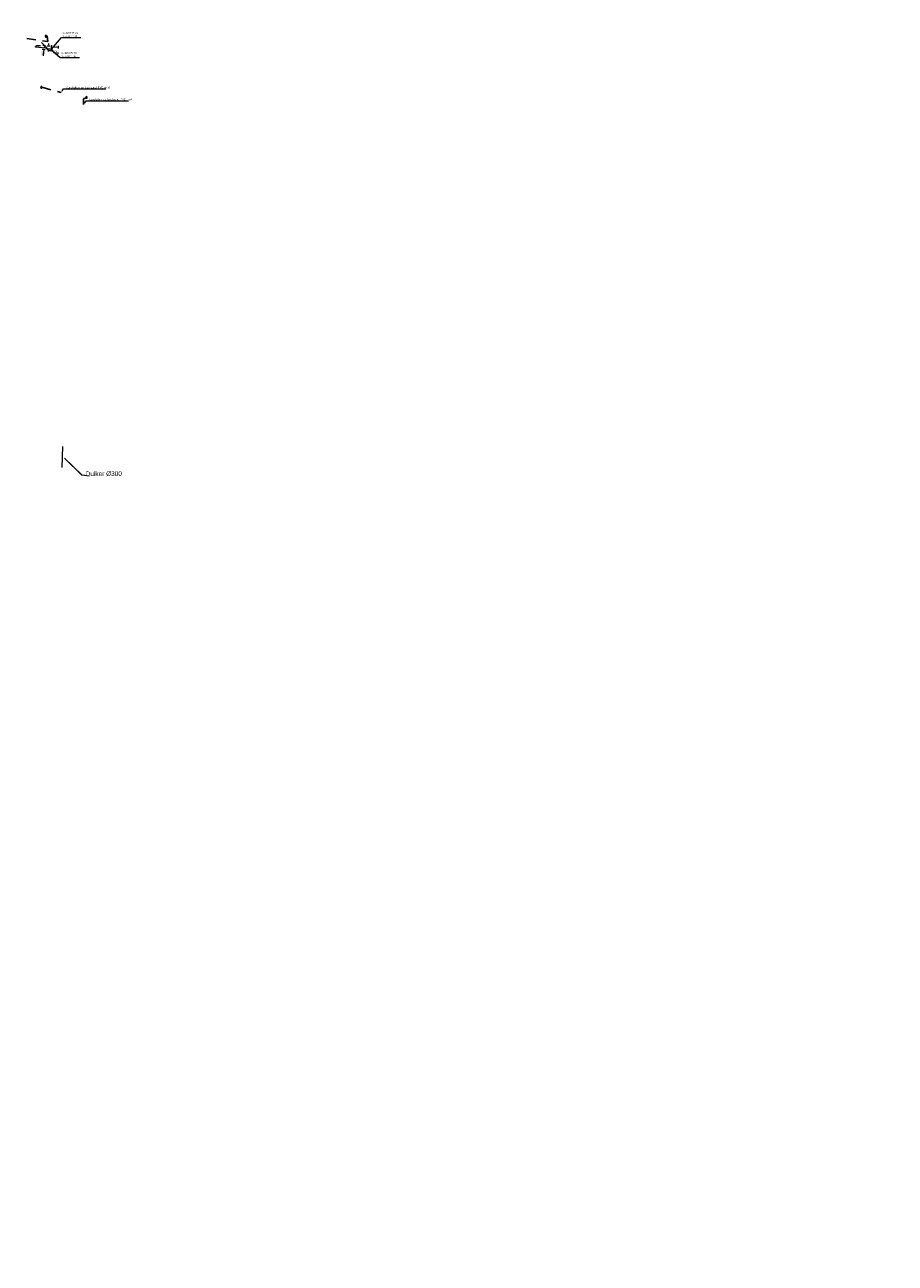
# Model space of a CAD drawing. Header units: inches. Extents: x 0 to 191500, y 0 to 342750.
# Tile 298 of 547: x 185768 to 186002, y 333386 to 333718. Entities that reach past the tile are written whole.
import ezdxf
from ezdxf import colors
from ezdxf.entities.mleader import LeaderData, LeaderLine
from ezdxf.math import Vec2, Vec3

# ---------------------------------------------------------------- set-up
doc = ezdxf.new("R2010")
doc.units = ezdxf.units.IN
doc.header["$MEASUREMENT"] = 0
doc.linetypes.add('RI-HWA_KOLKAANSLUITING', pattern=[4.3, 2.5, -1.8])
doc.linetypes.add('RI-VWA_HUISAANSLUITING', pattern=[6.1, 2.5, -1.8, 0, -1.8])
doc.layers.get('0').update_dxf_attribs({"lineweight": 20})
doc.layers.get('DefPoints').update_dxf_attribs({"lineweight": 20})
for name, color, linetype, lineweight in [('Duiker_New', 141, 'Continuous', 20), ('ECW', 150, 'Continuous', 20), ('N-WE-RI-HWA-MAATVOERING-T25', 151, 'Continuous', 20), ('N-WE-RI-HWA_KOLK-S', 150, 'Continuous', 20), ('N-WE-RI-HWA_KOLKAANSLUITING_PVC_160-G', 150, 'RI-HWA_KOLKAANSLUITING', 20), ('N-WE-RI-HWA_RIOOLPUT_ONTSTOPPINGSPUT-G', 150, 'Continuous', 20), ('N-WE-RI-INLAAT', 7, 'Continuous', 20), ('N-WE-RI-VWA-MAATVOERING-T25', 30, 'Continuous', 20), ('N-WE-RI-VWA_HUISAANSLUITING_PVC_160-G', 20, 'RI-VWA_HUISAANSLUITING', 20), ('N-WE-RI-VWA_RIOOLPUT_ONTSTOPPINGSPUT-G', 30, 'Continuous', 20), ('Tekst algemeen', 7, 'Continuous', 20)]:
    doc.layers.add(name, color=color, linetype=linetype, lineweight=lineweight)
doc.styles.add('NLCS-ISO', font='txt')
doc.styles.add('NLCS-ISO-M200-T18', font='txt', dxfattribs={"height": 0.36})
doc.styles.add('NLCS-ISO-M200-T25', font='txt', dxfattribs={"height": 0.5})
doc.dimstyles.new('NLCS-M200-T18-PIJL_L2_H1', dxfattribs={"dimscale": 0.2, "dimtxt": 2.5, "dimasz": 1.8, "dimexe": 2, "dimexo": 2, "dimgap": 0.7, "dimtad": 1, "dimzin": 0, "dimdsep": 46, "dimtxsty": 'NLCS-ISO-M200-T18', "dimcen": 0, "dimdle": 2, "dimclrd": 256, "dimclre": 256, "dimclrt": 256, "dimadec": 1, "dimazin": 0, "dimtfac": 1, "dimtdec": 3, "dimtofl": 0, "dimtmove": 0, "dimatfit": 3, "dimfxl": 2, "dimfxlon": 1, "dimtfillclr": 256, "dimtolj": 1, "dimtzin": 0, "dimlwd": -1, "dimlwe": -1, "dimarcsym": 0})
doc.dimstyles.new('NLCS-M200-T25-OPENBOL_L0_H0', dxfattribs={"dimscale": 0.2, "dimtxt": 2.5, "dimasz": 1, "dimexe": 2, "dimexo": 0, "dimgap": 0.5, "dimtad": 1, "dimdec": 0, "dimzin": 0, "dimdsep": 46, "dimtxsty": 'NLCS-ISO-M200-T25', "dimblk": 'DOTBLANK', "dimcen": 2, "dimclrd": 256, "dimclre": 256, "dimclrt": 256, "dimadec": 0, "dimazin": 0, "dimtp": 1, "dimtm": 1, "dimtfac": 1, "dimtix": 1, "dimtofl": 0, "dimtmove": 1, "dimatfit": 3, "dimldrblk": 'DOTBLANK', "dimfxl": 1, "dimfxlon": 1, "dimtvp": 0.5, "dimtolj": 1, "dimtzin": 0, "dimlwd": -1, "dimlwe": -1, "dimarcsym": 0})
picture_1 = doc.add_image_def('image1.ecw', size_in_pixel=(220000, 285000))

# ---------------------------------------------------------------- blocks, each defined once
blk = doc.blocks.new('N-SRI-KOLK_STRAAT_450X300-SO')
h = blk.add_hatch(color=256)
h.dxf.hatch_style = 1
h.paths.add_polyline_path([(0, 0.75), (-1.125, 1.5), (-1.125, 0)])
h.paths.add_polyline_path([(1.125, 1.5), (0, 0.75), (1.125, 0)])
for p, q in [((-1.125, 0), (1.125, 1.5)), ((1.125, 0), (-1.125, 1.5))]:
    blk.add_line(p, q)
at = {"flags": 128}
blk.add_lwpolyline([(-1.125, 0), (1.125, 0), (1.125, 1.5), (-1.125, 1.5)], close=True, dxfattribs=at)
blk = doc.blocks.new('A$C079D7E61')
at = {"layer": 'N-WE-RI-HWA_KOLK-S', "xscale": 0.2, "yscale": 0.2, "zscale": 0.2, "rotation": 270}
blk.add_blockref('N-SRI-KOLK_STRAAT_450X300-SO', (0, 0.22, 53.07), dxfattribs=at)
blk = doc.blocks.new('A$C4A834DBE')
at = {"lineweight": -3}
blk.add_blockref('A$C079D7E61', (0, 0), dxfattribs=at)
blk = doc.blocks.new('A$C7F1215D2')
at = {"lineweight": -3, "rotation": 262.7386381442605}
blk.add_blockref('A$C4A834DBE', (0.04, 0.35), dxfattribs=at)
blk = doc.blocks.new('A$C284F5DB9')
at = {"lineweight": -3, "rotation": 35.34432446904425}
blk.add_blockref('A$C7F1215D2', (0.17, -0.05), dxfattribs=at)
blk = doc.blocks.new('A$C6C6D4275')
at = {"lineweight": -3, "rotation": 59.27277008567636}
blk.add_blockref('A$C284F5DB9', (0.23, -0.12), dxfattribs=at)
blk = doc.blocks.new('A$C0A456E62')
at = {"lineweight": -3}
blk.add_blockref('A$C6C6D4275', (0, 0), dxfattribs=at)
blk = doc.blocks.new('A$C13EF0216')
at = {"lineweight": -3, "rotation": 59.27277008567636}
blk.add_blockref('A$C284F5DB9', (0.23, -0.12), dxfattribs=at)
blk = doc.blocks.new('A$C187135FC')
at = {"lineweight": -3}
blk.add_blockref('A$C13EF0216', (0, 0), dxfattribs=at)
blk = doc.blocks.new('A$C3E0D728D')
at = {"lineweight": -3, "rotation": 312.8966845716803}
blk.add_blockref('A$C187135FC', (-0.01, 0.22), dxfattribs=at)
blk = doc.blocks.new('A$C601D630C')
at = {"lineweight": -3}
blk.add_blockref('A$C0A456E62', (0, 0), dxfattribs=at)
blk = doc.blocks.new('_DotBlank')
at = {"color": 0, "linetype": 'ByBlock', "lineweight": -2}
blk.add_line((-0.5, 0), (-1, 0), dxfattribs=at)
blk.add_circle((0, 0), 0.5, dxfattribs=at)
blk = doc.blocks.new('*D3713')
at = {"layer": 'DefPoints', "color": 0, "transparency": 16777216}
for p in [(185775.49, 333711.38), (185777.3, 333711.21), (185777.37, 333711.93)]:
    blk.add_point(p, dxfattribs=at)
at = {"layer": 'N-WE-RI-HWA-MAATVOERING-T25', "transparency": 16777216}
for p, q in [((185775.53, 333711.78), (185775.6, 333712.5)), ((185775.92, 333712.07), (185777.01, 333711.96)), ((185777.34, 333711.61), (185777.41, 333712.33))]:
    blk.add_line(p, q, dxfattribs=at)
for points in [[(185775.92, 333712.13), (185775.91, 333712.01), (185775.56, 333712.1)], [(185777.02, 333712.02), (185777.01, 333711.9), (185777.37, 333711.93)]]:
    blk.add_solid(points, dxfattribs=at)
at = {"layer": 'N-WE-RI-HWA-MAATVOERING-T25', "transparency": 16777216, "insert": (185776.5, 333712.33), "char_height": 0.36, "attachment_point": 5, "rotation": 354.4344, "style": 'NLCS-ISO-M200-T18'}
blk.add_mtext('\\A1;1.82', dxfattribs=at)
blk = doc.blocks.new('*D3714')
at = {"layer": 'DefPoints', "color": 0, "transparency": 16777216}
for p in [(185775.7, 333711.07, 57.68), (185777.23, 333710.43), (185777.27, 333710.91)]:
    blk.add_point(p, dxfattribs=at)
at = {"layer": 'N-WE-RI-VWA-MAATVOERING-T25', "transparency": 16777216}
for p, q in [((185775.62, 333710.2), (185775.62, 333710.19)), ((185776.01, 333710.55), (185776.87, 333710.47)), ((185777.23, 333710.51), (185777.19, 333710.04))]:
    blk.add_line(p, q, dxfattribs=at)
for points in [[(185776.02, 333710.61), (185776.01, 333710.49), (185775.65, 333710.59)], [(185776.87, 333710.53), (185776.86, 333710.41), (185777.23, 333710.43)]]:
    blk.add_solid(points, dxfattribs=at)
at = {"layer": 'N-WE-RI-VWA-MAATVOERING-T25', "transparency": 16777216, "insert": (185776.53, 333710.82), "char_height": 0.36, "attachment_point": 5, "rotation": 354.4344, "style": 'NLCS-ISO-M200-T18'}
blk.add_mtext('\\A1;1.58', dxfattribs=at)
blk = doc.blocks.new('*D3715')
at = {"layer": 'DefPoints', "color": 0, "transparency": 16777216}
for p in [(185774.67, 333711.46), (185777.3, 333711.21), (185777.38, 333711.96)]:
    blk.add_point(p, dxfattribs=at)
at = {"layer": 'N-WE-RI-HWA-MAATVOERING-T25', "transparency": 16777216}
for p, q in [((185775.14, 333712.17), (185774.35, 333712.25)), ((185774.78, 333712.57), (185774.81, 333712.93)), ((185775.07, 333711.42), (185774.27, 333711.5)), ((185774.64, 333711.11), (185774.6, 333710.75))]:
    blk.add_line(p, q, dxfattribs=at)
for points in [[(185774.72, 333712.58), (185774.84, 333712.57), (185774.74, 333712.21)], [(185774.58, 333711.11), (185774.7, 333711.1), (185774.67, 333711.46)]]:
    blk.add_solid(points, dxfattribs=at)
at = {"layer": 'N-WE-RI-HWA-MAATVOERING-T25', "transparency": 16777216, "insert": (185774.39, 333711.87), "char_height": 0.36, "attachment_point": 5, "rotation": 84.4344, "style": 'NLCS-ISO-M200-T18'}
blk.add_mtext('\\A1;0.75', dxfattribs=at)
blk = doc.blocks.new('*D3716')
at = {"layer": 'DefPoints', "color": 0, "transparency": 16777216}
for p in [(185773.43, 333711.29), (185777.27, 333710.91), (185777.38, 333711.96)]:
    blk.add_point(p, dxfattribs=at)
at = {"layer": 'N-WE-RI-VWA-MAATVOERING-T25', "transparency": 16777216}
for p, q in [((185773.93, 333712.29), (185773.14, 333712.37)), ((185773.83, 333711.25), (185773.03, 333711.33)), ((185773.43, 333711.29), (185773.27, 333709.63)), ((185773.5, 333711.97), (185773.47, 333711.65))]:
    blk.add_line(p, q, dxfattribs=at)
for points in [[(185773.44, 333711.98), (185773.56, 333711.97), (185773.53, 333712.33)], [(185773.41, 333711.65), (185773.53, 333711.64), (185773.43, 333711.29)]]:
    blk.add_solid(points, dxfattribs=at)
at = {"layer": 'N-WE-RI-VWA-MAATVOERING-T25', "transparency": 16777216, "insert": (185773.02, 333710.31), "char_height": 0.36, "attachment_point": 5, "rotation": 84.4344, "style": 'NLCS-ISO-M200-T18'}
blk.add_mtext('\\A1;1.05', dxfattribs=at)
blk = doc.blocks.new('A$C2C270354')
h = blk.add_hatch(color=256)
h.dxf.hatch_style = 1
edge = h.paths.add_edge_path()
edge.add_arc((0, 0), 0.1, 0, 360)
blk.add_circle((0, 0), 0.1)

msp = doc.modelspace()

# ---------------------------------------------------------------- linework, layer by layer
at = {"layer": 'Duiker_New', "elevation": 0}
msp.add_lwpolyline([(185778.37994, 333599.33491), (185778.50685, 333604.98409)], dxfattribs=at)
at = {"layer": 'N-WE-RI-HWA_KOLKAANSLUITING_PVC_160-G', "lineweight": -3}
for points in [[(185768.86077, 333714.28488), (185774.558, 333713.419)], [(185774.37795, 333714.94853), (185774.13388, 333714.86094)], [(185774.558, 333713.419), (185774.37795, 333714.94853)], [(185772.9266, 333701.19483), (185778.111, 333699.795)], [(185784.727, 333698.371), (185784.078, 333698.147)], [(185784.078, 333698.147), (185784.117, 333696.596)], [(185784.87, 333698.487), (185784.727, 333698.371)]]:
    msp.add_lwpolyline(points, dxfattribs=at)
at = {"layer": 'N-WE-RI-HWA_KOLKAANSLUITING_PVC_160-G'}
msp.add_lwpolyline([(185775.48846, 333711.38382), (185774.48846, 333711.38382), (185772.327, 333713.73451)], dxfattribs=at)
at = {"layer": 'N-WE-RI-HWA_RIOOLPUT_ONTSTOPPINGSPUT-G'}
for p, q in [((185775.58633, 333711.40435), (185775.39059, 333711.36328)), ((185775.46792, 333711.48168), (185775.509, 333711.28595))]:
    msp.add_line(p, q, dxfattribs=at)
msp.add_circle((185775.48846, 333711.38382), 0.1, dxfattribs=at)
at = {"layer": 'N-WE-RI-VWA-MAATVOERING-T25', "flags": 128}
msp.add_lwpolyline([(185771.27051, 333712.02321), (185771.60701, 333712.39894), (185772.56268, 333712.39894)], dxfattribs=at)
at = {"layer": 'N-WE-RI-VWA_HUISAANSLUITING_PVC_160-G'}
msp.add_lwpolyline([(185771.27182, 333712.02468), (185774.0056, 333711.77387), (185774.6958, 333711.06427), (185775.6958, 333711.06427)], dxfattribs=at)
at = {"layer": 'N-WE-RI-VWA_RIOOLPUT_ONTSTOPPINGSPUT-G'}
for p, q in [((185775.79058, 333711.10949, 57.677), (185775.61033, 333711.02284, 57.677)), ((185775.65713, 333711.15629, 57.677), (185775.74379, 333710.97604, 57.677))]:
    msp.add_line(p, q, dxfattribs=at)
msp.add_circle((185775.70046, 333711.06616, 57.677), 0.1, dxfattribs=at)
at = {"layer": 'Tekst algemeen', "elevation": -0.00028, "flags": 128}
for points in [[(185785.56376, 333597.02728), (185783.63319, 333597.33075), (185778.94402, 333601.87339)], [(185785.56376, 333597.02728), (185783.63319, 333597.33075), (185778.94402, 333601.87339)], [(185785.6075, 333597.01243), (185783.67693, 333597.3159), (185778.98775, 333601.85854)], [(185785.6075, 333597.01243), (185783.67693, 333597.3159), (185778.98775, 333601.85854)]]:
    msp.add_lwpolyline(points, dxfattribs=at)

# ---------------------------------------------------------------- block references
at = {"lineweight": -3}
for name, p, rotation in [('A$C3E0D728D', (185774.0261, 333714.48258), 52.41325528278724), ('A$C601D630C', (185784.95689, 333698.76741, 58.343), 198.5239637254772)]:
    msp.add_blockref(name, p, dxfattribs=dict(at, rotation=rotation))
msp.add_blockref('A$C0A456E62', (185772.61653, 333700.97008), dxfattribs=at)
at = {"layer": 'N-WE-RI-INLAAT', "rotation": 0.06357443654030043}
msp.add_blockref('A$C2C270354', (185771.27431, 333712.02727, 390.114), dxfattribs=at)

# ---------------------------------------------------------------- texts
at = {"layer": 'N-WE-RI-VWA-MAATVOERING-T25', "style": 'NLCS-ISO'}
msp.add_text('4.88', height=0.2, rotation=0.5279708, dxfattribs=at).set_placement((185771.71548, 333712.39904, -2.496))
at = {"layer": 'Tekst algemeen'}
msp.add_text('Duiker %%c300', height=1.2506743, rotation=0.3324623, dxfattribs=at).set_placement((185784.6647, 333597.05326, 0.00025))
msp.add_text('Duiker %%c300', height=1.2506743, rotation=0.3324623, dxfattribs=at).set_placement((185784.6647, 333597.05326, 0.00025))
at = {"layer": 'Tekst algemeen', "char_height": 0.5, "attachment_point": 7, "style": 'NLCS-ISO-M200-T25'}
for s, insert in [('X=185775.49\\PY=333711.38', (185778.45983, 333714.63448)), ('X=185775.70\\PY=333711.06', (185778.10855, 333709.28138))]:
    msp.add_mtext(s, dxfattribs=dict(at, insert=insert))

# ---------------------------------------------------------------- dimensions: what is measured, and where the dimension line sits
at = {"layer": 'N-WE-RI-HWA-MAATVOERING-T25'}
dim = msp.add_linear_dim(base=(185774.67145, 333711.46343), p1=(185777.375, 333711.957), p2=(185777.30193, 333711.2071), angle=264.4344362, dimstyle='NLCS-M200-T18-PIJL_L2_H1', dxfattribs=at)
dim.commit()
dim.dimension.update_dxf_attribs({"geometry": '*D3715', "text_midpoint": (185774.70799, 333711.83838), "dimtype": 161})
dim = msp.add_aligned_dim(p1=(185775.48846, 333711.38382), p2=(185777.30193, 333711.2071), distance=0.72404, dimstyle='NLCS-M200-T18-PIJL_L2_H1', dxfattribs=at)
dim.commit()
dim.dimension.update_dxf_attribs({"geometry": '*D3713', "text_midpoint": (185776.49645, 333712.33458)})
at = {"layer": 'N-WE-RI-VWA-MAATVOERING-T25'}
dim = msp.add_aligned_dim(p1=(185777.375, 333711.957), p2=(185777.27326, 333710.9129), distance=-3.8592, dimstyle='NLCS-M200-T18-PIJL_L2_H1', dxfattribs=at)
dim.commit()
dim.dimension.update_dxf_attribs({"geometry": '*D3716', "text_midpoint": (185773.01539, 333710.30872)})
dim = msp.add_linear_dim(base=(185777.22665, 333710.4346), p1=(185775.70046, 333711.06616, 57.677), p2=(185777.27326, 333710.9129), angle=354.4344362, dimstyle='NLCS-M200-T18-PIJL_L2_H1', override={"dimtofl": 0}, dxfattribs=at)
dim.commit()
dim.dimension.update_dxf_attribs({"geometry": '*D3714', "text_midpoint": (185776.50209, 333710.5052), "dimtype": 161})

# ---------------------------------------------------------------- pictures from other files: only their frames are drawn
at = {"layer": 'ECW'}
image = msp.add_image(picture_1, insert=(180500, 328500), size_in_units=(11000, 14250), dxfattribs=at)
image.dxf.flags = 7

# ---------------------------------------------------------------- leaders
at = {"layer": 'Tekst algemeen', "annotation_type": 0, "has_hookline": 1, "hookline_direction": 0}
for points, text_width in [([(185775.48846, 333711.38382), (185778.15983, 333714.53448), (185778.35983, 333714.53448)], 4.88095), ([(185775.6958, 333711.06427), (185777.80855, 333709.18138), (185778.00855, 333709.18138)], 4.90476)]:
    msp.add_leader(points, dimstyle='NLCS-M200-T25-OPENBOL_L0_H0', dxfattribs=dict(at, text_width=text_width))
at = {"layer": 'Tekst algemeen'}
ml = msp.add_multileader_mtext('Standard', dxfattribs=at)
ml.set_content('{\\C256;Aansluiten op bestaand PVC riool}', color=7, style='NLCS-ISO-M200-T25')
ml.set_leader_properties(color=256, lineweight=-1)
ml.build(insert=Vec2(0, 0))
ml.multileader.update_dxf_attribs({"text_left_attachment_type": 5, "text_right_attachment_type": 5, "dogleg_length": 0.5, "arrow_head_size": 0.5})
ctx = ml.context
ctx.base_point, ctx.char_height, ctx.arrow_head_size, ctx.landing_gap_size, ctx.plane_origin = Vec3(185779.25047, 333700.78341), 0.5, 0.5, 0.18, Vec3(185781.45169, 333701.09295)
ctx.left_attachment, ctx.right_attachment = 5, 5
notes = []
notes.append((ctx, [(1, (1, 1, 0), (185778.75047, 333700.78341), (1, 0), 0.5, [(0, [(185778.111, 333699.795)], 0, [])])]))
ctx.mtext.insert, ctx.mtext.flow_direction = Vec3(185779.43047, 333701.43341), 5
ml = msp.add_multileader_mtext('Standard', dxfattribs=at)
ml.set_content('{\\C256;Aansluiten op bestaand PVC riool}', color=7, style='NLCS-ISO-M200-T25')
ml.set_leader_properties(color=256, lineweight=-1)
ml.build(insert=Vec2(0, 0))
ml.multileader.update_dxf_attribs({"text_left_attachment_type": 5, "text_right_attachment_type": 5, "dogleg_length": 0.5, "arrow_head_size": 0.5})
ctx = ml.context
ctx.base_point, ctx.char_height, ctx.arrow_head_size, ctx.landing_gap_size, ctx.plane_origin = Vec3(185785.25647, 333697.58441), 0.5, 0.5, 0.18, Vec3(185787.45769, 333697.89395)
ctx.left_attachment, ctx.right_attachment = 5, 5
notes.append((ctx, [(1, (1, 1, 0), (185784.75647, 333697.58441), (1, 0), 0.5, [(0, [(185784.117, 333696.596)], 0, [])])]))
ctx.mtext.insert, ctx.mtext.flow_direction = Vec3(185785.43647, 333698.23441), 5
for ctx, leaders in notes:
    for number, flags, end, landing, length, lines in leaders:
        leader = LeaderData()
        leader.index, (leader.has_last_leader_line, leader.has_dogleg_vector, leader.attachment_direction) = number, flags
        leader.last_leader_point, leader.dogleg_vector, leader.dogleg_length = Vec3(end), Vec3(landing), length
        for number, points, colour, breaks in lines:
            line = LeaderLine()
            line.index, line.vertices, line.color, line.breaks = number, Vec3.list(points), colors.encode_raw_color(colour), breaks
            leader.lines.append(line)
        ctx.leaders.append(leader)

doc.saveas('drawing.dxf')
